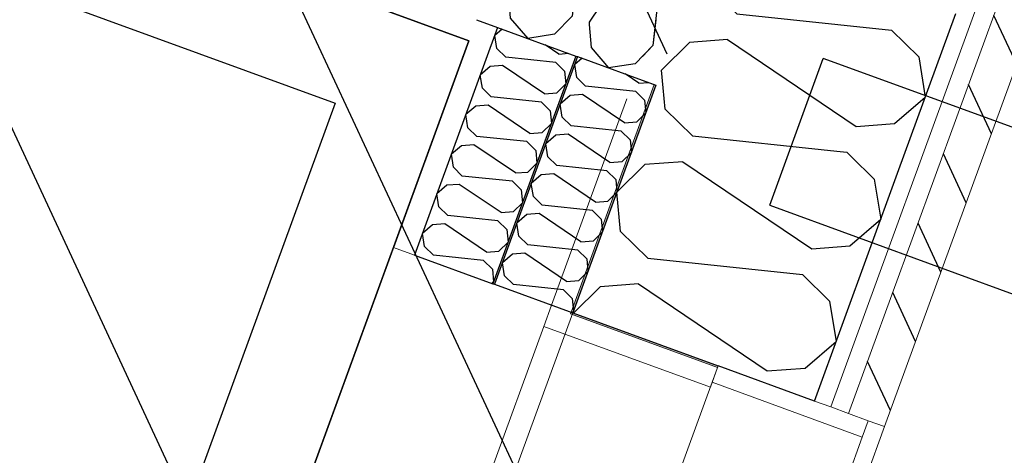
# Model space of a CAD drawing. Header units: millimetres. Extents: x 112481703 to 112588235, y 1264638581 to 1264713486.
# Tile 354 of 487: x 112582693 to 112583260, y 1264678735 to 1264678986. Entities that reach past the tile are written whole.
import ezdxf

# ---------------------------------------------------------------- set-up
doc = ezdxf.new("R2010")
doc.units = ezdxf.units.MM
doc.header["$LTSCALE"] = 0.5
doc.header["$MEASUREMENT"] = 0
doc.linetypes.add('PLINE', pattern=[0])
doc.linetypes.add('Stiplet', pattern=[1128.888893, 564.444447, -564.444447])
for name, color, linetype, lineweight in [('234- Vinduer_ dører_ porter', 7, 'Continuous', 0), ('235- Utvendig kledning og overflate', 7, 'Continuous', 0), ('236- Innvendig kledning og overflate', 7, 'Continuous', 0), ('262- Taktekking', 7, 'Continuous', 0)]:
    doc.layers.add(name, color=color, linetype=linetype, lineweight=lineweight)
for name, color, linetype in [('2752 Løse skap og reoler', 7, 'Continuous'), ('862- M___Nettoareal', 7, 'Continuous'), ('862- M___Nettoareal(Polylinje)', 7, 'Continuous'), ('LA_farge_dekke_asfalt2', 7, 'Continuous'), ('Yttervegger.A225', 7, 'Continuous'), ('Yttervegger.A225 (Skravur)', 7, 'Continuous')]:
    doc.layers.add(name, color=color, linetype=linetype)
pattern_1 = [(249.956, (112557650, 1264717795), (-81.357, 29.68231), [0, -50]), (249.956, (112557682.11, 1264717756.67), (-81.357, 29.68231), [0, -50])]

# ---------------------------------------------------------------- blocks, each defined once
blk = doc.blocks.new('Skiftestue_4_11', base_point=(112580807.95, 1264678110.61))
at = {"layer": '862- M___Nettoareal(Polylinje)', "linetype": 'PLINE', "flags": 128}
blk.add_lwpolyline([(112582951.69, 1264678973.58), (112578003.49, 1264680778.89), (112577386.74, 1264679088.4), (112579263.9, 1264678403.54), (112578798.78, 1264677128.7), (112581869.82, 1264676008.26)], close=True, dxfattribs=at)
blk = doc.blocks.new('*X194', base_point=(112557650, 1264717795))
at = {"layer": 'Yttervegger.A225 (Skravur)', "linetype": 'PLINE'}
for p, q in [((112583079.43, 1264679040.7), (112583089.14, 1264679041.59)), ((112583091.62, 1264679039.09), (112583089.14, 1264679041.59)), ((112583059.36, 1264678985.69), (112583057.8, 1264678970.88)), ((112583057.8, 1264678970.88), (112583051.69, 1264678964.67))]:
    blk.add_line(p, q, dxfattribs=at)
blk = doc.blocks.new('*X197', base_point=(112557650, 1264717795))
at = {"layer": 'Yttervegger.A225 (Skravur)', "linetype": 'PLINE'}
for p, q in [((112583006.52, 1264679064.92), (112583000.92, 1264679070.59)), ((112583007.65, 1264679050.37), (112583006.52, 1264679064.92)), ((112583017.43, 1264679046.8), (112583027.66, 1264679057.21)), ((112583027.66, 1264679057.21), (112583042.57, 1264679058.58)), ((112583046.27, 1264679054.84), (112583042.57, 1264679058.58)), ((112583007.65, 1264679050.37), (112582977.04, 1264679005.13)), ((112583017.43, 1264679046.8), (112583011.23, 1264678987.87)), ((112582974.65, 1264678998.59), (112582975.57, 1264678986.75)), ((112582975.57, 1264678986.75), (112582985.7, 1264678975.02)), ((112583011.23, 1264678987.87), (112583001.01, 1264678977.47)), ((112583001.01, 1264678977.47), (112582985.7, 1264678975.02))]:
    blk.add_line(p, q, dxfattribs=at)
blk = doc.blocks.new('*X198', base_point=(112557650, 1264717795))
at = {"layer": 'Yttervegger.A225 (Skravur)', "linetype": 'PLINE'}
for p, q in [((112583047.05, 1264679054.05), (112583046.27, 1264679054.84)), ((112583022.28, 1264678986.18), (112583021.01, 1264678984.3)), ((112583021.01, 1264678984.3), (112583021.12, 1264678982.98))]:
    blk.add_line(p, q, dxfattribs=at)
blk = doc.blocks.new('*X199', base_point=(112557650, 1264717795))
at = {"layer": 'Yttervegger.A225 (Skravur)', "linetype": 'PLINE'}
for p, q in [((112583053.09, 1264679047.93), (112583047.05, 1264679054.05)), ((112583054.22, 1264679033.38), (112583053.09, 1264679047.93)), ((112583064, 1264679029.81), (112583074.23, 1264679040.21)), ((112583074.23, 1264679040.21), (112583089.14, 1264679041.59)), ((112583092.39, 1264679038.3), (112583089.14, 1264679041.59)), ((112583054.22, 1264679033.38), (112583022.28, 1264678986.18)), ((112583064, 1264679029.81), (112583057.8, 1264678970.88)), ((112583021.12, 1264678982.98), (112583022.14, 1264678969.76)), ((112583022.14, 1264678969.76), (112583032.27, 1264678958.02)), ((112583057.8, 1264678970.88), (112583047.58, 1264678960.48)), ((112583047.58, 1264678960.48), (112583032.27, 1264678958.02))]:
    blk.add_line(p, q, dxfattribs=at)
blk = doc.blocks.new('*X379', base_point=(112557650, 1264717795))
at = {"layer": 'Yttervegger.A225 (Skravur)', "linetype": 'PLINE'}
for p, q in [((112583064.75, 1264678934.3), (112583063.61, 1264678946.59)), ((112583080.46, 1264678918.86), (112583064.75, 1264678934.3)), ((112583080.46, 1264678918.86), (112583163.62, 1264678910.1)), ((112583171.9, 1264678907.08), (112583185.16, 1264678894.05)), ((112583053.1, 1264678902.38), (112583037.01, 1264678886.49)), ((112583075.06, 1264678904.08), (112583053.1, 1264678902.38)), ((112583075.06, 1264678904.08), (112583149.18, 1264678853.93)), ((112583185.16, 1264678894.05), (112583188.87, 1264678870.93)), ((112583039.09, 1264678863.97), (112583037.01, 1264678886.49)), ((112583171.15, 1264678855.63), (112583188.87, 1264678870.93)), ((112583054.8, 1264678848.52), (112583039.09, 1264678863.97)), ((112583149.18, 1264678853.93), (112583171.15, 1264678855.63)), ((112583054.8, 1264678848.52), (112583143.79, 1264678839.16)), ((112583143.79, 1264678839.16), (112583159.5, 1264678823.71)), ((112583049.4, 1264678833.75), (112583027.44, 1264678832.05)), ((112583049.4, 1264678833.75), (112583123.52, 1264678783.6)), ((112583027.44, 1264678832.05), (112583012.09, 1264678816.89)), ((112583159.5, 1264678823.71), (112583163.21, 1264678800.6)), ((112583145.49, 1264678785.3), (112583163.21, 1264678800.6)), ((112583123.52, 1264678783.6), (112583145.49, 1264678785.3))]:
    blk.add_line(p, q, dxfattribs=at)
blk = doc.blocks.new('*X382', base_point=(112557650, 1264717795))
at = {"layer": 'Yttervegger.A225 (Skravur)', "linetype": 'PLINE'}
for p, q in [((112583099.23, 1264679037.91), (112583088.33, 1264679027.15)), ((112583090.41, 1264679004.63), (112583088.33, 1264679027.15)), ((112583106.12, 1264678989.19), (112583090.41, 1264679004.63)), ((112583180.08, 1264679008.41), (112583200.5, 1264678994.6)), ((112583200.5, 1264678994.6), (112583214.9, 1264678995.71)), ((112583106.12, 1264678989.19), (112583195.11, 1264678979.82)), ((112583195.11, 1264678979.82), (112583210.82, 1264678964.38)), ((112583078.76, 1264678972.71), (112583062.67, 1264678956.82)), ((112583100.73, 1264678974.41), (112583078.76, 1264678972.71)), ((112583100.73, 1264678974.41), (112583174.84, 1264678924.27)), ((112583210.82, 1264678964.38), (112583214.53, 1264678941.26)), ((112583063.61, 1264678946.59), (112583062.67, 1264678956.82)), ((112583196.81, 1264678925.97), (112583214.53, 1264678941.26)), ((112583174.84, 1264678924.27), (112583196.81, 1264678925.97)), ((112583163.62, 1264678910.1), (112583169.45, 1264678909.49)), ((112583169.45, 1264678909.49), (112583171.9, 1264678907.08))]:
    blk.add_line(p, q, dxfattribs=at)
blk = doc.blocks.new('Vindu[17]', base_point=(112557650, 1264717795))
at = {"layer": '234- Vinduer_ dører_ porter', "linetype": 'PLINE'}
for p, q in [((112582999.46, 1264678821.5), (112582995, 1264678809.29)), ((112582527.5, 1264677527.91), (112582995, 1264678809.29)), ((112583090.82, 1264678774.33), (112582995, 1264678809.29)), ((112583095.28, 1264678786.54), (112583091.85, 1264678777.15)), ((112583150.71, 1264678766.32), (112583095.28, 1264678786.54)), ((112583150.71, 1264678766.32), (112583095.28, 1264678786.54)), ((112583091.85, 1264678777.15), (112583072.66, 1264678724.54)), ((112583091.85, 1264678777.15), (112583178.28, 1264678745.61)), ((112583160.1, 1264678762.89), (112583150.71, 1264678766.32)), ((112583160.1, 1264678762.89), (112583150.71, 1264678766.32)), ((112583170.43, 1264678759.12), (112583160.1, 1264678762.89)), ((112583170.43, 1264678759.12), (112583160.1, 1264678762.89)), ((112583181.71, 1264678755.01), (112583170.43, 1264678759.12)), ((112583181.71, 1264678755.01), (112583170.43, 1264678759.12)), ((112583178.28, 1264678745.61), (112583181.71, 1264678755.01)), ((112583191.1, 1264678751.58), (112583181.71, 1264678755.01)), ((112582714.69, 1264677445.77), (112583191.1, 1264678751.58)), ((112583159.09, 1264678693.01), (112583178.28, 1264678745.61))]:
    blk.add_line(p, q, dxfattribs=at)
blk = doc.blocks.new('*X454', base_point=(112557650, 1264717795))
at = {"layer": 'Yttervegger.A225 (Skravur)', "linetype": 'PLINE'}
for p, q in [((112582970.91, 1264678980.41), (112582966.69, 1264678976.76)), ((112582967.89, 1264678969.26), (112582966.69, 1264678976.76)), ((112583003.6, 1264678966.01), (112582995.66, 1264678971.38)), ((112582972.99, 1264678964.26), (112582967.89, 1264678969.26)), ((112583001.85, 1264678961.22), (112582972.99, 1264678964.26)), ((112583003.6, 1264678966.01), (112583009.19, 1264678966.44)), ((112582964.11, 1264678958.91), (112582958.37, 1264678953.95)), ((112582971.24, 1264678959.46), (112582964.11, 1264678958.91)), ((112582995.28, 1264678943.2), (112582971.24, 1264678959.46)), ((112583001.85, 1264678961.22), (112583006.94, 1264678956.21)), ((112582959.57, 1264678946.45), (112582958.37, 1264678953.95)), ((112583006.94, 1264678956.21), (112583007.62, 1264678948.9)), ((112583002.4, 1264678943.75), (112583007.62, 1264678948.9)), ((112582964.66, 1264678941.44), (112582959.57, 1264678946.45)), ((112582993.53, 1264678938.41), (112582964.66, 1264678941.44)), ((112582995.28, 1264678943.2), (112583002.4, 1264678943.75)), ((112582955.79, 1264678936.1), (112582950.04, 1264678931.14)), ((112582962.91, 1264678936.65), (112582955.79, 1264678936.1)), ((112582986.95, 1264678920.39), (112582962.91, 1264678936.65)), ((112582993.53, 1264678938.41), (112582998.62, 1264678933.4)), ((112582951.25, 1264678923.64), (112582950.04, 1264678931.14)), ((112582998.62, 1264678933.4), (112582999.3, 1264678926.09)), ((112582994.08, 1264678920.94), (112582999.3, 1264678926.09)), ((112582956.34, 1264678918.63), (112582951.25, 1264678923.64)), ((112582985.21, 1264678915.6), (112582956.34, 1264678918.63)), ((112582986.95, 1264678920.39), (112582994.08, 1264678920.94)), ((112582947.47, 1264678913.29), (112582941.72, 1264678908.33)), ((112582954.59, 1264678913.84), (112582947.47, 1264678913.29)), ((112582978.63, 1264678897.58), (112582954.59, 1264678913.84)), ((112582985.21, 1264678915.6), (112582990.3, 1264678910.59)), ((112582942.92, 1264678900.83), (112582941.72, 1264678908.33)), ((112582990.3, 1264678910.59), (112582990.97, 1264678903.28)), ((112582985.75, 1264678898.13), (112582990.97, 1264678903.28)), ((112582948.02, 1264678895.82), (112582942.92, 1264678900.83)), ((112582976.88, 1264678892.79), (112582948.02, 1264678895.82)), ((112582978.63, 1264678897.58), (112582985.75, 1264678898.13)), ((112582939.15, 1264678890.48), (112582933.4, 1264678885.52)), ((112582946.27, 1264678891.03), (112582939.15, 1264678890.48)), ((112582970.31, 1264678874.77), (112582946.27, 1264678891.03)), ((112582976.88, 1264678892.79), (112582981.98, 1264678887.78)), ((112582934.6, 1264678878.02), (112582933.4, 1264678885.52)), ((112582981.98, 1264678887.78), (112582982.65, 1264678880.47)), ((112582977.43, 1264678875.32), (112582982.65, 1264678880.47)), ((112582939.7, 1264678873.01), (112582934.6, 1264678878.02)), ((112582968.56, 1264678869.98), (112582939.7, 1264678873.01)), ((112582970.31, 1264678874.77), (112582977.43, 1264678875.32)), ((112582930.83, 1264678867.67), (112582925.08, 1264678862.71)), ((112582937.95, 1264678868.22), (112582930.83, 1264678867.67)), ((112582961.99, 1264678851.96), (112582937.95, 1264678868.22)), ((112582968.56, 1264678869.98), (112582973.65, 1264678864.97)), ((112582926.28, 1264678855.21), (112582925.08, 1264678862.71)), ((112582973.65, 1264678864.97), (112582974.33, 1264678857.66)), ((112582969.11, 1264678852.51), (112582974.33, 1264678857.66)), ((112582931.37, 1264678850.2), (112582926.28, 1264678855.21)), ((112582961.99, 1264678851.96), (112582969.11, 1264678852.51)), ((112582960.24, 1264678847.16), (112582931.37, 1264678850.2)), ((112582960.24, 1264678847.16), (112582965.33, 1264678842.16)), ((112582965.33, 1264678842.16), (112582966.01, 1264678834.85)), ((112582965.16, 1264678834.01), (112582966.01, 1264678834.85))]:
    blk.add_line(p, q, dxfattribs=at)
blk = doc.blocks.new('*X471', base_point=(112557650, 1264717795))
at = {"layer": 'Yttervegger.A225 (Skravur)', "linetype": 'PLINE'}
for p, q in [((112583016.95, 1264678963.61), (112583012.72, 1264678959.97)), ((112583013.92, 1264678952.47), (112583012.72, 1264678959.97)), ((112583019.02, 1264678947.46), (112583013.92, 1264678952.47)), ((112583049.63, 1264678949.22), (112583041.69, 1264678954.59)), ((112583047.88, 1264678944.42), (112583019.02, 1264678947.46)), ((112583049.63, 1264678949.22), (112583055.23, 1264678949.65)), ((112583010.15, 1264678942.12), (112583004.4, 1264678937.16)), ((112583017.27, 1264678942.67), (112583010.15, 1264678942.12)), ((112583041.31, 1264678926.41), (112583017.27, 1264678942.67)), ((112583047.88, 1264678944.42), (112583052.98, 1264678939.41)), ((112583005.6, 1264678929.66), (112583004.4, 1264678937.16)), ((112583052.98, 1264678939.41), (112583053.65, 1264678932.11)), ((112583010.7, 1264678924.65), (112583005.6, 1264678929.66)), ((112583048.43, 1264678926.96), (112583053.65, 1264678932.11)), ((112583039.56, 1264678921.61), (112583010.7, 1264678924.65)), ((112583041.31, 1264678926.41), (112583048.43, 1264678926.96)), ((112583001.82, 1264678919.31), (112582996.08, 1264678914.35)), ((112583008.95, 1264678919.86), (112583001.82, 1264678919.31)), ((112583032.99, 1264678903.59), (112583008.95, 1264678919.86)), ((112583039.56, 1264678921.61), (112583044.65, 1264678916.6)), ((112582997.28, 1264678906.85), (112582996.08, 1264678914.35)), ((112583044.65, 1264678916.6), (112583045.33, 1264678909.3)), ((112583040.11, 1264678904.15), (112583045.33, 1264678909.3)), ((112583002.37, 1264678901.84), (112582997.28, 1264678906.85)), ((112583031.24, 1264678898.8), (112583002.37, 1264678901.84)), ((112583032.99, 1264678903.59), (112583040.11, 1264678904.15)), ((112582993.5, 1264678896.5), (112582987.75, 1264678891.54)), ((112583000.62, 1264678897.05), (112582993.5, 1264678896.5)), ((112583024.66, 1264678880.78), (112583000.62, 1264678897.05)), ((112583031.24, 1264678898.8), (112583036.33, 1264678893.79)), ((112582988.96, 1264678884.04), (112582987.75, 1264678891.54)), ((112583036.33, 1264678893.79), (112583037.01, 1264678886.49)), ((112583031.79, 1264678881.34), (112583037.01, 1264678886.49)), ((112582994.05, 1264678879.03), (112582988.96, 1264678884.04)), ((112583022.91, 1264678875.99), (112582994.05, 1264678879.03)), ((112583024.66, 1264678880.78), (112583031.79, 1264678881.34)), ((112582985.18, 1264678873.69), (112582979.43, 1264678868.72)), ((112582992.3, 1264678874.24), (112582985.18, 1264678873.69)), ((112583016.34, 1264678857.97), (112582992.3, 1264678874.24)), ((112583022.91, 1264678875.99), (112583028.01, 1264678870.98)), ((112582980.63, 1264678861.23), (112582979.43, 1264678868.72)), ((112583028.01, 1264678870.98), (112583028.68, 1264678863.68)), ((112583023.46, 1264678858.52), (112583028.68, 1264678863.68)), ((112582985.73, 1264678856.22), (112582980.63, 1264678861.23)), ((112583014.59, 1264678853.18), (112582985.73, 1264678856.22)), ((112583016.34, 1264678857.97), (112583023.46, 1264678858.52)), ((112582976.86, 1264678850.88), (112582971.11, 1264678845.91)), ((112582983.98, 1264678851.43), (112582976.86, 1264678850.88)), ((112583008.02, 1264678835.16), (112582983.98, 1264678851.43)), ((112583014.59, 1264678853.18), (112583019.69, 1264678848.17)), ((112582972.31, 1264678838.42), (112582971.11, 1264678845.91)), ((112583019.69, 1264678848.17), (112583020.36, 1264678840.87)), ((112583015.14, 1264678835.71), (112583020.36, 1264678840.87)), ((112582977.41, 1264678833.41), (112582972.31, 1264678838.42)), ((112583006.27, 1264678830.37), (112582977.41, 1264678833.41)), ((112583008.02, 1264678835.16), (112583015.14, 1264678835.71)), ((112583006.27, 1264678830.37), (112583011.36, 1264678825.36)), ((112583011.36, 1264678825.36), (112583012.04, 1264678818.06)), ((112583011.19, 1264678817.22), (112583012.04, 1264678818.06))]:
    blk.add_line(p, q, dxfattribs=at)
blk = doc.blocks.new('Simple Window Opening[31]', base_point=(112557650, 1264717795))
at = {"layer": '234- Vinduer_ dører_ porter', "linetype": 'PLINE'}
for p, q in [((112582431.92, 1264677548.94), (112582908.33, 1264678854.75)), ((112582908.33, 1264678854.75), (112582920.55, 1264678850.29)), ((112582920.55, 1264678850.29), (112582965.64, 1264678833.84)), ((112582965.64, 1264678833.84), (112582966.58, 1264678833.5)), ((112582966.58, 1264678833.5), (112583011.67, 1264678817.05)), ((112582535.26, 1264677511.24), (112583011.67, 1264678817.05))]:
    blk.add_line(p, q, dxfattribs=at)
blk = doc.blocks.new('Undersøkelsesbenk[12]', base_point=(112580943.99, 1264679014.17))
at = {"layer": '2752 Løse skap og reoler', "linetype": 'PLINE', "flags": 128}
for points in [[(112580943.99, 1264679014.17), (112581166.77, 1264679624.79), (112582951.69, 1264678973.58), (112582728.91, 1264678362.96)], [(112582336.12, 1264678570.13), (112582466.37, 1264678927.11), (112582442.5, 1264678978.4), (112582480.2, 1264679081.74), (112582874.76, 1264678937.78), (112582693.11, 1264678439.89)]]:
    blk.add_lwpolyline(points, close=True, dxfattribs=at)

msp = doc.modelspace()

# ---------------------------------------------------------------- hatches: boundary and pattern name
at = {"layer": '262- Taktekking', "linetype": 'Continuous'}
h = msp.add_hatch(dxfattribs=at)
h.set_pattern_fill('Membran', color=256, style=0, pattern_type=2)
h.set_pattern_definition([(249.95599, (112557650, 1264717795), (-65.76007, 23.99193), [])])
h.paths.add_polyline_path([(112583013.45, 1264678964.89), (112582965.64, 1264678833.84), (112582966.58, 1264678833.5), (112583014.39, 1264678964.55)])
at = {"layer": 'LA_farge_dekke_asfalt2', "linetype": 'Continuous'}
h = msp.add_hatch(dxfattribs=at)
h.set_pattern_fill('Murverk', color=256, style=0, pattern_type=2)
h.set_pattern_definition([(294.956, (112557650, 1264717795), (163.1938, 75.94596), [])])
h.paths.add_polyline_path([(112562670.28, 1264672618.44), (112565507.41, 1264680394.81), (112573384.41, 1264677520.97), (112579262.36, 1264693631.99), (112587341.37, 1264690684.44), (112579714.93, 1264669780.94), (112576475.27, 1264670962.9), (112575386.63, 1264667979.01)])
at = {"layer": 'Yttervegger.A225 (Skravur)', "linetype": 'Continuous'}
h = msp.add_hatch(dxfattribs=at)
h.set_pattern_fill('Prikker_tett', color=256, style=0, pattern_type=2)
h.set_pattern_definition(pattern_1)
h.paths.add_polyline_path([(112582956.15, 1264678985.8), (112580513.52, 1264679876.97), (112580509.06, 1264679864.75), (112582951.69, 1264678973.58)])
h = msp.add_hatch(dxfattribs=at)
h.set_pattern_fill('Prikker_tett', color=256, style=0, pattern_type=2)
h.set_pattern_definition(pattern_1)
h.paths.add_polyline_path([(112583269.44, 1264679062.57), (112583260.04, 1264679066), (112583150.71, 1264678766.32), (112583160.1, 1264678762.89)])
h = msp.add_hatch(dxfattribs=at)
h.set_pattern_fill('Skrålinjer_1', color=256, style=0, pattern_type=2)
h.set_pattern_definition([(114.95599, (112557650, 1264717795), (27.198964, 12.65766), [])])
h.paths.add_polyline_path([(112583279.77, 1264679058.8), (112583170.43, 1264678759.12), (112583181.71, 1264678755.01), (112583191.1, 1264678751.58), (112583300.44, 1264679051.26)])
h = msp.add_hatch(dxfattribs=at)
h.set_pattern_fill('Prikker_tett', color=256, style=0, pattern_type=2)
h.set_pattern_definition(pattern_1)
h.paths.add_polyline_path([(112582963.9, 1264678969.13), (112582968.36, 1264678981.34), (112582956.15, 1264678985.8), (112582951.69, 1264678973.58)])
h = msp.add_hatch(dxfattribs=at)
h.set_pattern_fill('Prikker_tett', color=256, style=0, pattern_type=2)
h.set_pattern_definition(pattern_1)
h.paths.add_polyline_path([(112582951.69, 1264678973.58), (112582908.33, 1264678854.75), (112582920.55, 1264678850.29), (112582963.9, 1264678969.13)])
h = msp.add_hatch(dxfattribs=at)
h.set_pattern_fill('Prikker_tett', color=256, style=0, pattern_type=2)
h.set_pattern_definition(pattern_1)
h.paths.add_polyline_path([(112583047.27, 1264678952.55), (112583042.81, 1264678940.34), (112583054.09, 1264678936.23), (112583058.54, 1264678948.44)])
for points in [[(112583011.67, 1264678817.05), (112583059.48, 1264678948.1), (112583058.54, 1264678948.44), (112583010.73, 1264678817.39)], [(112583010.73, 1264678817.39), (112583010.39, 1264678816.45), (112583094.94, 1264678785.6), (112583095.28, 1264678786.54), (112583011.67, 1264678817.05)]]:
    msp.add_hatch(color=256, dxfattribs=at).paths.add_polyline_path(points)
h = msp.add_hatch(dxfattribs=at)
h.set_pattern_fill('Prikker_tett', color=256, style=0, pattern_type=2)
h.set_pattern_definition(pattern_1)
h.paths.add_polyline_path([(112583010.73, 1264678817.39), (112583054.09, 1264678936.23), (112583042.81, 1264678940.34), (112582999.46, 1264678821.5)])
h = msp.add_hatch(dxfattribs=at)
h.set_pattern_fill('Prikker_tett', color=256, style=0, pattern_type=2)
h.set_pattern_definition(pattern_1)
h.paths.add_polyline_path([(112582999.46, 1264678821.5), (112582995, 1264678809.29), (112583090.82, 1264678774.33), (112583094.94, 1264678785.6), (112583010.39, 1264678816.45), (112583010.73, 1264678817.39)])

# ---------------------------------------------------------------- linework, layer by layer
at = {"layer": '235- Utvendig kledning og overflate', "linetype": 'PLINE'}
for p, q in [((112583160.1, 1264678762.89), (112583269.44, 1264679062.57)), ((112583170.43, 1264678759.12), (112583279.77, 1264679058.8)), ((112583160.1, 1264678762.89), (112583150.71, 1264678766.32)), ((112583170.43, 1264678759.12), (112583160.1, 1264678762.89)), ((112583181.71, 1264678755.01), (112583170.43, 1264678759.12)), ((112583191.1, 1264678751.58), (112583181.71, 1264678755.01))]:
    msp.add_line(p, q, dxfattribs=at)
at = {"layer": '235- Utvendig kledning og overflate', "linetype": 'PLINE', "flags": 128}
for points in [[(112580509.06, 1264679864.75), (112582951.69, 1264678973.58)], [(112583191.1, 1264678751.58), (112583300.44, 1264679051.26)]]:
    msp.add_lwpolyline(points, dxfattribs=at)
at = {"layer": '236- Innvendig kledning og overflate', "linetype": 'PLINE'}
for p, q in [((112583058.54, 1264678948.44), (112583010.73, 1264678817.39)), ((112582908.33, 1264678854.75), (112582920.55, 1264678850.29)), ((112582999.46, 1264678821.5), (112582995, 1264678809.29)), ((112583010.73, 1264678817.39), (112583010.39, 1264678816.45)), ((112583010.39, 1264678816.45), (112583094.94, 1264678785.6)), ((112583090.82, 1264678774.33), (112582995, 1264678809.29)), ((112583094.94, 1264678785.6), (112583090.82, 1264678774.33)), ((112583095.28, 1264678786.54), (112583094.94, 1264678785.6))]:
    msp.add_line(p, q, dxfattribs=at)
at = {"layer": '236- Innvendig kledning og overflate', "linetype": 'PLINE', "flags": 128}
for points in [[(112583011.67, 1264678817.05), (112583059.48, 1264678948.1)], [(112583042.81, 1264678940.34), (112582999.46, 1264678821.5)]]:
    msp.add_lwpolyline(points, dxfattribs=at)
at = {"layer": 'Yttervegger.A225', "linetype": 'PLINE'}
for p, q in [((112583198.52, 1264678897.37), (112583232.11, 1264678989.43)), ((112582968.36, 1264678981.34), (112582920.55, 1264678850.29)), ((112582956.15, 1264678985.8), (112582968.36, 1264678981.34)), ((112582956.15, 1264678985.8), (112582968.36, 1264678981.34)), ((112582968.36, 1264678981.34), (112583013.45, 1264678964.89)), ((112582968.36, 1264678981.34), (112583013.45, 1264678964.89)), ((112583013.45, 1264678964.89), (112582965.64, 1264678833.84)), ((112583014.39, 1264678964.55), (112582966.58, 1264678833.5)), ((112583013.45, 1264678964.89), (112583014.39, 1264678964.55)), ((112583013.45, 1264678964.89), (112583014.39, 1264678964.55)), ((112583014.39, 1264678964.55), (112583059.48, 1264678948.1)), ((112583014.39, 1264678964.55), (112583059.48, 1264678948.1)), ((112583047.27, 1264678952.55), (112583058.54, 1264678948.44)), ((112583047.27, 1264678952.55), (112583058.54, 1264678948.44)), ((112583059.48, 1264678948.1), (112583011.67, 1264678817.05)), ((112583058.54, 1264678948.44), (112583059.48, 1264678948.1)), ((112583058.54, 1264678948.44), (112583059.48, 1264678948.1)), ((112583150.71, 1264678766.32), (112583198.52, 1264678897.37)), ((112582920.55, 1264678850.29), (112582965.64, 1264678833.84)), ((112582965.64, 1264678833.84), (112582966.58, 1264678833.5)), ((112582966.58, 1264678833.5), (112583011.67, 1264678817.05)), ((112583011.67, 1264678817.05), (112583095.28, 1264678786.54)), ((112583150.71, 1264678766.32), (112583095.28, 1264678786.54))]:
    msp.add_line(p, q, dxfattribs=at)
at = {"layer": 'Yttervegger.A225', "linetype": 'PLINE', "flags": 128}
msp.add_lwpolyline([(112582951.69, 1264678973.58), (112582908.33, 1264678854.75)], dxfattribs=at)
at = {"layer": 'Yttervegger.A225', "linetype": 'Stiplet', "flags": 128}
for points in [[(112583124.97, 1264678878.96), (112583155.82, 1264678963.51)], [(112584955.93, 1264678306.76), (112583155.82, 1264678963.51)], [(112583124.97, 1264678878.96), (112584925.08, 1264678222.21)]]:
    msp.add_lwpolyline(points, dxfattribs=at)

# ---------------------------------------------------------------- block references
at = {"layer": '234- Vinduer_ dører_ porter', "linetype": 'PLINE'}
for name in ['Simple Window Opening[31]', 'Vindu[17]']:
    msp.add_blockref(name, (112557650, 1264717795), dxfattribs=at)
at = {"layer": '2752 Løse skap og reoler', "linetype": 'PLINE'}
msp.add_blockref('Undersøkelsesbenk[12]', (112580943.99, 1264679014.17), dxfattribs=at)
at = {"layer": '862- M___Nettoareal', "linetype": 'Continuous'}
msp.add_blockref('Skiftestue_4_11', (112580807.95, 1264678110.61), dxfattribs=at)
at = {"layer": 'Yttervegger.A225'}
for name in ['*X197', '*X198', '*X199', '*X194', '*X382', '*X454', '*X471', '*X379']:
    msp.add_blockref(name, (112557650, 1264717795), dxfattribs=at)

doc.saveas('drawing.dxf')
